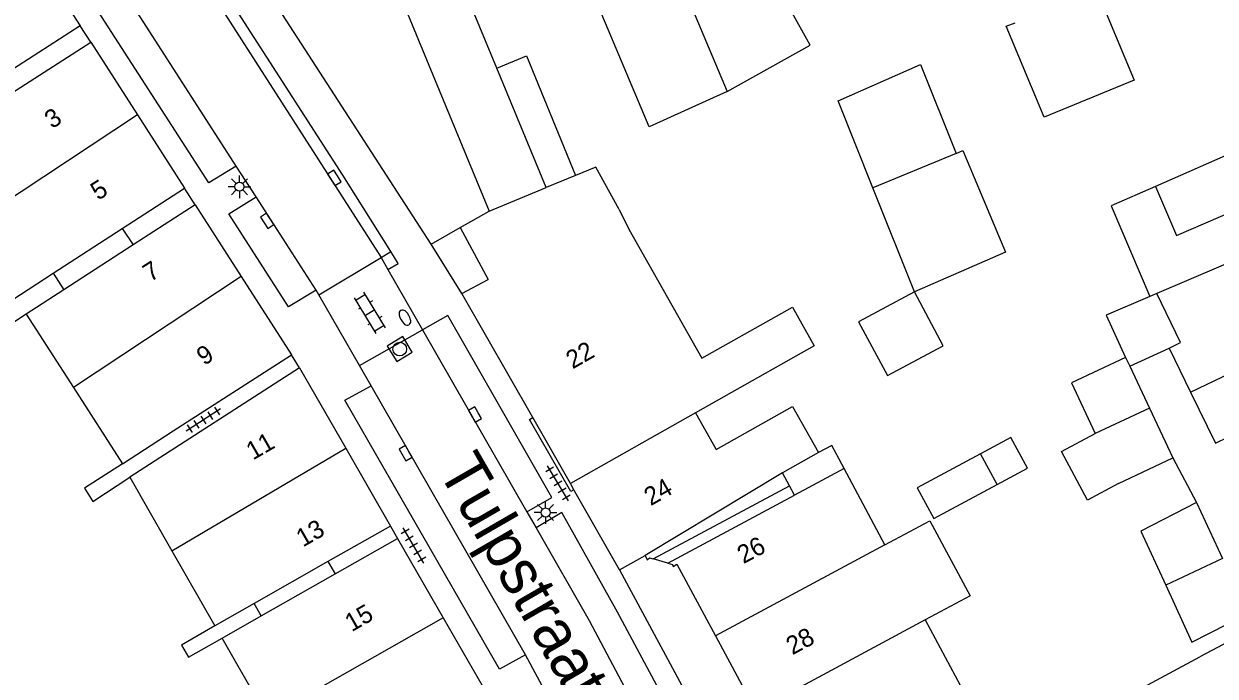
# Model space of a CAD drawing. Extents: x 132998 to 136004, y 396998 to 398512.
# Drawn here: x 134868.1 to 134933.8, y 397115.1 to 397151.1 of the extents above; entities that cross this region are included whole.
import ezdxf

# ---------------------------------------------------------------- set-up
doc = ezdxf.new("R2010")
doc.units = 0
for name, color, linetype in [('gg-afsc-erfafscheiding', 7, 'Continuous'), ('gg-afsc-hekwerk', 7, 'Continuous'), ('gg-anno-huisnummerreeks BGT', 7, 'Continuous'), ('gg-anno-openbare ruimte label', 7, 'Continuous'), ('gg-bbg-gedigitaliseerde bebouwing', 7, 'Continuous'), ('gg-bbg-gedigitaliseerde bebouwing onder overbouw', 7, 'Continuous'), ('gg-bbg-gedigitaliseerde bijgebouw', 7, 'Continuous'), ('gg-bbg-gedigitaliseerde overbouw', 7, 'Continuous'), ('gg-bbg-hoofdgebouw', 7, 'Continuous'), ('gg-bbg-luifel en loopbrug', 7, 'Continuous'), ('gg-bbg-pand overbouw', 7, 'Continuous'), ('gg-bbg-tussenscheiding', 7, 'Continuous'), ('gg-bbg-tussenscheiding niveau 01', 7, 'Continuous'), ('gg-knt-verharding', 7, 'Continuous'), ('gg-knt-verharding nz', 7, 'Continuous'), ('gt-symb-brandkraan', 7, 'Continuous'), ('gt-symb-klinker verharding', 7, 'Continuous'), ('gt-symb-kolk', 7, 'Continuous'), ('gt-symb-lichtmast', 7, 'Continuous'), ('gt-symb-rioolschacht', 7, 'Continuous'), ('gt-symb-tegel verharding', 7, 'Continuous')]:
    doc.layers.add(name, color=color, linetype=linetype)

# ---------------------------------------------------------------- blocks, each defined once
blk = doc.blocks.new('gt0-LMAST')
at = {"layer": 'gt-symb-lichtmast'}
for p, q in [((-0.182, 0.173), (-0.447, 0.438)), ((-0.005, 0.246), (-0.005, 0.621)), ((0.172, 0.173), (0.437, 0.438)), ((-0.255, -0.004), (-0.63, -0.004)), ((-0.182, -0.181), (-0.447, -0.446)), ((-0.005, -0.254), (-0.005, -0.629)), ((0.437, -0.446), (0.172, -0.181)), ((0.245, -0.004), (0.62, -0.004))]:
    blk.add_line(p, q, dxfattribs=at)
blk.add_circle((-0.005, -0.004), 0.25, dxfattribs=at)
blk = doc.blocks.new('gt0-KOLK')
at = {"layer": 'gt-symb-kolk'}
blk.add_lwpolyline([(0, 0), (0.375, 0), (0.375, 0.4), (-0.375, 0.4), (-0.375, 0), (0, 0)], dxfattribs=at)
blk = doc.blocks.new('gt0-KL1')
at = {"layer": 'gt-symb-klinker verharding'}
for p, q in [((-1.15, 0.3), (1.15, 0.3)), ((-1, -0.3), (-1, 0.3)), ((-0.5, 0.3), (-0.5, 0.45)), ((0, -0.3), (0, 0.3)), ((0.5, 0.3), (0.5, 0.45)), ((1, -0.3), (1, 0.3)), ((-1.15, -0.3), (1.15, -0.3)), ((-0.5, -0.45), (-0.5, -0.3)), ((0.5, -0.45), (0.5, -0.3))]:
    blk.add_line(p, q, dxfattribs=at)
blk = doc.blocks.new('gt0-RS')
at = {"layer": 'gt-symb-rioolschacht'}
blk.add_lwpolyline([(-0.5, -0.5), (0.5, -0.5), (0.5, 0.5), (-0.5, 0.5)], close=True, dxfattribs=at)
blk.add_circle((0, 0), 0.375, dxfattribs=at)
blk = doc.blocks.new('gt0-BR')
at = {"layer": 'gt-symb-brandkraan'}
for centre, radius, start, end in [((-0.244, 0), 0.206, 107.56694, 252.43307), ((0.599, -2.664), 3, 106.89205, 107.56694), ((0, -0.691), 0.938, 73.10799, 106.89205), ((-0.599, -2.664), 3, 72.43309, 73.10799), ((0.244, 0), 0.206, 287.56695, 72.43309), ((0.599, 2.664), 3, 252.43307, 253.10797), ((0, 0.691), 0.938, 253.10797, 286.89206), ((-0.599, 2.664), 3, 286.89206, 287.56695)]:
    blk.add_arc(centre, radius, start, end, dxfattribs=at)
blk = doc.blocks.new('gt0-TEG1')
at = {"layer": 'gt-symb-tegel verharding'}
for p, q in [((-1.125, 0), (1.125, 0)), ((-0.9, -0.25), (-0.9, 0.25)), ((-0.45, -0.25), (-0.45, 0.25)), ((0, -0.25), (0, 0.25)), ((0.45, -0.25), (0.45, 0.25)), ((0.9, -0.25), (0.9, 0.25))]:
    blk.add_line(p, q, dxfattribs=at)

msp = doc.modelspace()

# ---------------------------------------------------------------- linework, layer by layer
at = {"layer": 'gg-afsc-erfafscheiding'}
for p, q in [((134892.278, 397136.205), (134890.59, 397138.93)), ((134931.262, 397133.197), (134932.44, 397130.756)), ((134931.455, 397127.141), (134932.758, 397124.69))]:
    msp.add_line(p, q, dxfattribs=at)
for points in [[(134868.268, 397135.057), (134866.298, 397133.781), (134865.709, 397134.691)], [(134913.339, 397126.548), (134912.656, 397127.822), (134911.933, 397127.434)], [(134873.565, 397126.823), (134871.472, 397125.477), (134871.945, 397124.743), (134873.97, 397126.079)], [(134878.67, 397117.886), (134876.817, 397116.823), (134877.204, 397116.149), (134879.057, 397117.212)]]:
    msp.add_lwpolyline(points, dxfattribs=at)
at = {"layer": 'gg-afsc-hekwerk'}
msp.add_line((134883.33, 397132.11), (134882.89, 397132.82), dxfattribs=at)
at = {"layer": 'gg-bbg-gedigitaliseerde bebouwing'}
for p, q in [((134941.876, 397147.098), (134930.497, 397142.106)), ((134898.537, 397142.709), (134896.929, 397142.048)), ((134890.59, 397138.93), (134892.189, 397139.838)), ((134892.189, 397139.838), (134893.718, 397136.974)), ((134867.481, 397135.831), (134869.752, 397137.32)), ((134892.278, 397136.205), (134893.718, 397136.974)), ((134870.342, 397136.401), (134868.268, 397135.057)), ((134868.268, 397135.057), (134870.867, 397131.016)), ((134876.371, 397128.629), (134882.89, 397132.82)), ((134883.33, 397132.11), (134873.97, 397126.079)), ((134870.867, 397131.016), (134873.565, 397126.823)), ((134873.565, 397126.823), (134876.371, 397128.629)), ((134911.933, 397127.434), (134909.953, 397126.315)), ((134910.334, 397125.605), (134909.953, 397126.315)), ((134913.339, 397126.548), (134910.614, 397125.085)), ((134915.591, 397122.35), (134913.339, 397126.548)), ((134873.97, 397126.079), (134876.299, 397122.019)), ((134876.299, 397122.019), (134878.67, 397117.886)), ((134880.828, 397119.12), (134878.67, 397117.886)), ((134879.057, 397117.212), (134881.221, 397118.437)), ((134917.811, 397118.211), (134920.021, 397114.091)), ((134881.566, 397112.838), (134879.057, 397117.212))]:
    msp.add_line(p, q, dxfattribs=at)
for points in [[(134900.944, 397140.834), (134899.659, 397143.17), (134898.537, 397142.709)], [(134930.497, 397142.106), (134931.662, 397139.407), (134936.642, 397141.556)], [(134900.944, 397140.834), (134901.479, 397139.751), (134905.501, 397132.633)], [(134905.501, 397132.633), (134910.489, 397135.452), (134911.692, 397133.322), (134905.149, 397129.625)], [(134905.149, 397129.625), (134906.296, 397127.595), (134910.499, 397129.969), (134911.933, 397127.434)], [(134915.591, 397122.35), (134918.071, 397123.681), (134920.291, 397119.542), (134917.811, 397118.211)]]:
    msp.add_lwpolyline(points, dxfattribs=at)
at = {"layer": 'gg-bbg-gedigitaliseerde bebouwing onder overbouw'}
for p, q in [((134871.243, 397150.96), (134863.989, 397146.293)), ((134864.567, 397145.395), (134871.82, 397150.061)), ((134873.548, 397139.779), (134876.99, 397142.009)), ((134877.58, 397141.09), (134874.164, 397138.877)), ((134869.752, 397137.32), (134873.548, 397139.779)), ((134874.164, 397138.877), (134870.342, 397136.401)), ((134902.822, 397121.571), (134910.334, 397125.605)), ((134903.628, 397121.334), (134910.614, 397125.085)), ((134888.343, 397123.385), (134884.89, 397121.425)), ((134885.296, 397120.749), (134888.736, 397122.701)), ((134884.89, 397121.425), (134880.828, 397119.12)), ((134881.221, 397118.437), (134885.296, 397120.749))]:
    msp.add_line(p, q, dxfattribs=at)
at = {"layer": 'gg-bbg-gedigitaliseerde bijgebouw'}
for p, q in [((134896.929, 397142.048), (134894.201, 397148.626)), ((134914.924, 397142.029), (134913.009, 397146.826)), ((134917.215, 397136.287), (134914.924, 397142.029)), ((134930.568, 397136.202), (134930.19, 397136.041)), ((134929.083, 397132.197), (134931.262, 397133.197)), ((134929.083, 397132.197), (134930.165, 397129.89)), ((134930.165, 397129.89), (134931.455, 397127.141)), ((134920.857, 397127.366), (134917.372, 397125.494)), ((134921.769, 397125.667), (134920.857, 397127.366)), ((134928.467, 397125.739), (134931.455, 397127.141)), ((134932.758, 397124.69), (134934.196, 397121.592)), ((134931.063, 397120.128), (134932.514, 397116.98)), ((134932.514, 397116.98), (134934.494, 397117.993)), ((134934.576, 397117.047), (134932.947, 397116.173))]:
    msp.add_line(p, q, dxfattribs=at)
for points in [[(134906.892, 397147.343), (134902.59, 397145.381), (134899.397, 397152.992), (134900.215, 397153.351)], [(134906.892, 397147.343), (134911.476, 397149.895), (134909.299, 397153.805)], [(134894.201, 397148.626), (134892.323, 397153.152), (134889.182, 397151.849)], [(134913.009, 397146.826), (134917.553, 397148.821), (134919.508, 397143.92)], [(134919.508, 397143.92), (134919.893, 397144.079), (134922.243, 397138.487), (134917.215, 397136.287)], [(134917.215, 397136.287), (134914.136, 397134.634), (134915.726, 397131.674), (134918.804, 397133.327), (134917.215, 397136.287)], [(134931.262, 397133.197), (134931.887, 397133.502), (134930.568, 397136.202)], [(134930.19, 397136.041), (134927.782, 397135.012), (134928.851, 397132.674)], [(134928.851, 397132.674), (134925.87, 397131.275), (134927.177, 397128.488)], [(134932.44, 397130.756), (134935.496, 397132.23), (134936.85, 397129.427)], [(134932.44, 397130.756), (134933.8, 397127.954), (134935.163, 397128.612)], [(134928.467, 397125.739), (134926.748, 397124.816), (134925.313, 397127.487), (134927.177, 397128.488)], [(134917.372, 397125.494), (134918.284, 397123.796), (134921.769, 397125.667)], [(134932.758, 397124.69), (134929.695, 397123.096), (134931.063, 397120.128)], [(134928.217, 397110.006), (134926.705, 397112.822), (134932.947, 397116.173)]]:
    msp.add_lwpolyline(points, dxfattribs=at)
at = {"layer": 'gg-bbg-gedigitaliseerde overbouw'}
for p, q in [((134869.752, 397137.32), (134870.342, 397136.401)), ((134910.614, 397125.085), (134910.334, 397125.605)), ((134881.221, 397118.437), (134880.828, 397119.12))]:
    msp.add_line(p, q, dxfattribs=at)
at = {"layer": 'gg-bbg-hoofdgebouw'}
for p, q in [((134890.59, 397138.93), (134872.115, 397167.463)), ((134868.45, 397155.31), (134871.243, 397150.96)), ((134871.82, 397150.061), (134874.397, 397146.048)), ((134874.397, 397146.048), (134876.99, 397142.009)), ((134877.58, 397141.09), (134880.118, 397137.138)), ((134880.118, 397137.138), (134882.89, 397132.82)), ((134896.183, 397129.361), (134892.278, 397136.205)), ((134883.33, 397132.11), (134885.882, 397127.67)), ((134898.254, 397125.73), (134896.183, 397129.361)), ((134885.882, 397127.67), (134888.343, 397123.385)), ((134898.452, 397125.382), (134898.254, 397125.73)), ((134900.97, 397120.97), (134898.452, 397125.382)), ((134888.736, 397122.701), (134891.248, 397118.331)), ((134900.97, 397120.97), (134902.37, 397121.76)), ((134891.248, 397118.331), (134893.72, 397114.03)), ((134906.253, 397117.336), (134908.475, 397113.198))]:
    msp.add_line(p, q, dxfattribs=at)
for points in [[(134902.37, 397121.76), (134902.49, 397121.53), (134902.62, 397121.63), (134902.822, 397121.571)], [(134903.628, 397121.334), (134903.88, 397121.26), (134903.92, 397121.16), (134904.13, 397121.29), (134906.253, 397117.336)]]:
    msp.add_lwpolyline(points, dxfattribs=at)
at = {"layer": 'gg-bbg-luifel en loopbrug'}
for points in [[(134927.265, 397152.911), (134929.321, 397147.967), (134924.363, 397145.922), (134922.279, 397150.932), (134922.76, 397151.123)], [(134894.201, 397148.626), (134895.83, 397149.295), (134898.537, 397142.709)], [(134930.497, 397142.106), (134928.057, 397141.035), (134930.19, 397136.041)], [(134936.642, 397141.556), (134937.638, 397139.222), (134930.568, 397136.202)], [(134921.769, 397125.667), (134923.443, 397126.566), (134922.531, 397128.265), (134920.857, 397127.366)]]:
    msp.add_lwpolyline(points, dxfattribs=at)
at = {"layer": 'gg-bbg-pand overbouw'}
for p, q in [((134871.82, 397150.061), (134871.243, 397150.96)), ((134877.58, 397141.09), (134876.99, 397142.009)), ((134888.343, 397123.385), (134888.736, 397122.701)), ((134903.628, 397121.334), (134902.822, 397121.571))]:
    msp.add_line(p, q, dxfattribs=at)
at = {"layer": 'gg-bbg-tussenscheiding'}
for p, q in [((134889.182, 397151.849), (134893.788, 397140.745)), ((134874.397, 397146.048), (134865.126, 397139.916)), ((134919.508, 397143.92), (134914.924, 397142.029)), ((134893.788, 397140.745), (134896.929, 397142.048)), ((134892.189, 397139.838), (134893.788, 397140.745)), ((134880.118, 397137.138), (134870.867, 397131.016)), ((134928.851, 397132.674), (134929.083, 397132.197)), ((134905.149, 397129.625), (134898.254, 397125.73)), ((134930.165, 397129.89), (134927.177, 397128.488)), ((134876.299, 397122.019), (134885.882, 397127.67)), ((134909.953, 397126.315), (134902.37, 397121.76)), ((134915.591, 397122.35), (134906.253, 397117.336)), ((134934.196, 397121.592), (134931.063, 397120.128)), ((134891.248, 397118.331), (134881.566, 397112.838)), ((134917.811, 397118.211), (134908.475, 397113.198))]:
    msp.add_line(p, q, dxfattribs=at)
msp.add_lwpolyline([(134903.7, 397154.882), (134904.959, 397151.908), (134906.892, 397147.343)], dxfattribs=at)
at = {"layer": 'gg-bbg-tussenscheiding niveau 01'}
for p, q in [((134873.548, 397139.779), (134874.164, 397138.877)), ((134884.89, 397121.425), (134885.296, 397120.749))]:
    msp.add_line(p, q, dxfattribs=at)
at = {"layer": 'gg-knt-verharding'}
for p, q in [((134880.937, 397141.522), (134879.844, 397143.222)), ((134884.39, 397136.123), (134887.82, 397138.185)), ((134887.82, 397138.185), (134888.362, 397138.511)), ((134888.193, 397137.534), (134890.105, 397134.197)), ((134884.39, 397136.123), (134884.24, 397136.383)), ((134886.634, 397132.239), (134884.39, 397136.123)), ((134886.634, 397132.239), (134890.105, 397134.197)), ((134887.279, 397131.122), (134886.634, 397132.239)), ((134895.853, 397124.168), (134896.362, 397123.279)), ((134896.973, 397114.058), (134895.775, 397116.283))]:
    msp.add_line(p, q, dxfattribs=at)
for points in [[(134888.362, 397138.511), (134885.717, 397142.716), (134875.073, 397159.255), (134864.434, 397173.851), (134863.863, 397173.457)], [(134879.844, 397143.222), (134878.325, 397142.296), (134869.649, 397155.787)], [(134884.24, 397136.383), (134882.718, 397135.468), (134879.431, 397140.601), (134880.937, 397141.522)], [(134888.193, 397137.534), (134888.771, 397137.862), (134888.362, 397138.511)], [(134895.853, 397124.168), (134897.237, 397124.964), (134891.496, 397134.984), (134890.105, 397134.197)], [(134895.775, 397116.283), (134894.345, 397115.488), (134885.831, 397130.328), (134887.279, 397131.122)], [(134898.452, 397125.382), (134898.279, 397125.283), (134896.009, 397129.261), (134896.183, 397129.361)], [(134905.732, 397109.531), (134900.859, 397118.646), (134897.786, 397124.125), (134896.362, 397123.279)], [(134900.97, 397120.97), (134914.543, 397095.781), (134916.85, 397097.08)]]:
    msp.add_lwpolyline(points, dxfattribs=at)
at = {"layer": 'gg-knt-verharding nz'}
for p, q in [((134884.24, 397136.383), (134880.937, 397141.522)), ((134887.82, 397138.185), (134888.193, 397137.534)), ((134890.105, 397134.197), (134895.853, 397124.168)), ((134895.775, 397116.283), (134887.279, 397131.122))]:
    msp.add_line(p, q, dxfattribs=at)
for points in [[(134863.863, 397173.457), (134874.64, 397158.76), (134887.82, 397138.185)], [(134879.844, 397143.222), (134871.27, 397156.56), (134871.136, 397156.743)], [(134896.362, 397123.279), (134899.29, 397118.17), (134904.292, 397108.751)]]:
    msp.add_lwpolyline(points, dxfattribs=at)

# ---------------------------------------------------------------- block references
at = {"layer": 'gt-symb-brandkraan', "rotation": -60.205382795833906}
msp.add_blockref('gt0-BR', (134889.138, 397134.875), dxfattribs=at)
at = {"layer": 'gt-symb-klinker verharding', "rotation": 121.00306752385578}
msp.add_blockref('gt0-KL1', (134887.216, 397135.139), dxfattribs=at)
at = {"layer": 'gt-symb-kolk'}
for p, rotation in [((134885.418, 397142.683), 122.33937707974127), ((134881.711, 397140.316), 122.33937707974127), ((134893.179, 397129.63), 119.74488129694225), ((134889.353, 397127.498), 119.74488129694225)]:
    msp.add_blockref('gt0-KOLK', p, dxfattribs=dict(at, rotation=rotation))
at = {"layer": 'gt-symb-lichtmast'}
for p in [(134880.025, 397142.09), (134896.895, 397124.134)]:
    msp.add_blockref('gt0-LMAST', p, dxfattribs=at)
at = {"layer": 'gt-symb-rioolschacht', "rotation": 121.33720572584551}
msp.add_blockref('gt0-RS', (134888.853, 397133.138), dxfattribs=at)
at = {"layer": 'gt-symb-tegel verharding'}
for p, rotation in [((134878.026, 397129.232), -147.19939903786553), ((134897.57, 397125.735), 120.71819066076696), ((134889.611, 397122.312), 120.71819066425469)]:
    msp.add_blockref('gt0-TEG1', p, dxfattribs=dict(at, rotation=rotation))

# ---------------------------------------------------------------- texts
at = {"layer": 'gg-anno-huisnummerreeks BGT'}
for s, rotation, p in [('3', 32.7, (134869.691, 397145.254)), ('5', 32.7, (134872.226, 397141.306)), ('7', 32.7, (134875.109, 397136.816)), ('22', 29.7, (134898.379, 397132.016)), ('9', 32.7, (134878.069, 397132.205)), ('11', 29.9, (134880.76, 397126.995)), ('24', 29.7, (134902.682, 397124.474)), ('13', 29.9, (134883.515, 397122.199)), ('26', 28.2, (134907.794, 397121.28)), ('15', 29.9, (134886.199, 397117.528)), ('28', 28.2, (134910.49, 397116.258))]:
    msp.add_text(s, height=1, rotation=rotation, dxfattribs=at).set_placement(p)
at = {"layer": 'gg-anno-openbare ruimte label'}
msp.add_text('Tulpstraat', height=2.5, rotation=300, dxfattribs=at).set_placement((134890.906, 397126.471))

doc.saveas('drawing.dxf')
